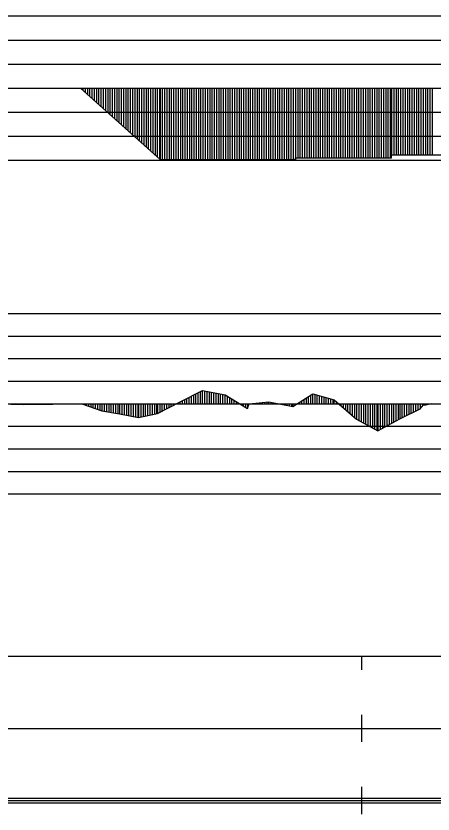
# Model space of a CAD drawing. Extents: x 2 to 10148, y 0 to 380.
# Drawn here: x 9663 to 9709.2, y 196.5 to 285 of the extents above; entities that cross this region are included whole.
import ezdxf

# ---------------------------------------------------------------- set-up
doc = ezdxf.new("R2010")
doc.units = 0
for name, color, linetype in [('POSUN_CARA', 7, 'Continuous'), ('POSUN_RASTR', 7, 'Continuous'), ('RYCHL_RASTR', 7, 'Continuous'), ('ZRYCHL_CARA', 7, 'Continuous'), ('ZRYCHL_RASTR', 7, 'Continuous')]:
    doc.layers.add(name, color=color, linetype=linetype)

msp = doc.modelspace()

# ---------------------------------------------------------------- linework, layer by layer
at = {"layer": 'POSUN_CARA'}
for p, q in [((9681.174, 242.193), (9683.655, 243.475)), ((9683.655, 243.475), (9686.165, 242.968)), ((9683.655, 242), (9683.655, 243.475)), ((9683.905, 242), (9683.905, 243.425)), ((9681.924, 242), (9681.924, 242.58)), ((9682.174, 242), (9682.174, 242.71)), ((9682.424, 242), (9682.424, 242.839)), ((9682.674, 242), (9682.674, 242.968)), ((9682.924, 242), (9682.924, 243.097)), ((9683.174, 242), (9683.174, 243.227)), ((9683.424, 242), (9683.424, 243.356)), ((9684.155, 242), (9684.155, 243.374)), ((9684.405, 242), (9684.405, 243.324)), ((9684.655, 242), (9684.655, 243.273)), ((9684.905, 242), (9684.905, 243.223)), ((9685.155, 242), (9685.155, 243.172)), ((9685.405, 242), (9685.405, 243.122)), ((9685.655, 242), (9685.655, 243.071)), ((9685.905, 242), (9685.905, 243.021)), ((9686.155, 242), (9686.155, 242.97)), ((9686.165, 242.968), (9688.646, 241.461)), ((9686.165, 242), (9686.165, 242.968)), ((9686.415, 242), (9686.415, 242.816)), ((9686.665, 242), (9686.665, 242.664)), ((9686.915, 242), (9686.915, 242.512)), ((9693.652, 241.678), (9695.863, 243.113)), ((9694.902, 242), (9694.902, 242.49)), ((9695.152, 242), (9695.152, 242.652)), ((9695.402, 242), (9695.402, 242.815)), ((9695.652, 242), (9695.652, 242.977)), ((9695.863, 243.113), (9698.225, 242.424)), ((9695.863, 242), (9695.863, 243.113)), ((9696.113, 242), (9696.113, 243.041)), ((9696.363, 242), (9696.363, 242.968)), ((9696.613, 242), (9696.613, 242.895)), ((9696.863, 242), (9696.863, 242.822)), ((9697.113, 242), (9697.113, 242.749)), ((9697.363, 242), (9697.363, 242.676)), ((9697.613, 242), (9697.613, 242.603)), ((9697.863, 242), (9697.863, 242.53)), ((9658.856, 242.05), (9663.853, 241.91)), ((9663.106, 242), (9663.106, 241.931)), ((9663.356, 242), (9663.356, 241.924)), ((9663.606, 242), (9663.606, 241.917)), ((9663.853, 242), (9663.853, 241.91)), ((9663.853, 241.91), (9670.262, 241.995)), ((9664.103, 242), (9664.103, 241.914)), ((9664.353, 242), (9664.353, 241.917)), ((9664.603, 242), (9664.603, 241.92)), ((9664.853, 242), (9664.853, 241.924)), ((9665.103, 242), (9665.103, 241.927)), ((9665.353, 242), (9665.353, 241.93)), ((9665.603, 242), (9665.603, 241.934)), ((9665.853, 242), (9665.853, 241.937)), ((9666.103, 242), (9666.103, 241.94)), ((9666.353, 242), (9666.353, 241.943)), ((9666.603, 242), (9666.603, 241.947)), ((9666.853, 242), (9666.853, 241.95)), ((9667.103, 242), (9667.103, 241.953)), ((9667.353, 242), (9667.353, 241.957)), ((9667.603, 242), (9667.603, 241.96)), ((9667.853, 242), (9667.853, 241.963)), ((9668.103, 242), (9668.103, 241.967)), ((9668.353, 242), (9668.353, 241.97)), ((9668.603, 242), (9668.603, 241.973)), ((9668.853, 242), (9668.853, 241.977)), ((9669.103, 242), (9669.103, 241.98)), ((9669.353, 242), (9669.353, 241.983)), ((9669.603, 242), (9669.603, 241.986)), ((9669.853, 242), (9669.853, 241.99)), ((9670.103, 242), (9670.103, 241.993)), ((9670.262, 242), (9670.262, 241.995)), ((9670.262, 241.995), (9672.508, 241.194)), ((9670.512, 242), (9670.512, 241.906)), ((9670.762, 242), (9670.762, 241.817)), ((9671.012, 242), (9671.012, 241.728)), ((9671.262, 242), (9671.262, 241.638)), ((9671.512, 242), (9671.512, 241.549)), ((9671.762, 242), (9671.762, 241.46)), ((9672.012, 242), (9672.012, 241.371)), ((9672.262, 242), (9672.262, 241.282)), ((9672.508, 242), (9672.508, 241.194)), ((9672.758, 242), (9672.758, 241.154)), ((9673.008, 242), (9673.008, 241.113)), ((9673.258, 242), (9673.258, 241.073)), ((9673.508, 242), (9673.508, 241.032)), ((9673.758, 242), (9673.758, 240.992)), ((9674.008, 242), (9674.008, 240.951)), ((9674.258, 242), (9674.258, 240.911)), ((9674.464, 242), (9674.464, 240.878)), ((9674.714, 242), (9674.714, 240.83)), ((9674.964, 242), (9674.964, 240.782)), ((9675.214, 242), (9675.214, 240.734)), ((9675.464, 242), (9675.464, 240.686)), ((9675.714, 242), (9675.714, 240.638)), ((9675.964, 242), (9675.964, 240.59)), ((9676.214, 242), (9676.214, 240.542)), ((9676.464, 242), (9676.464, 240.494)), ((9676.561, 242), (9676.561, 240.476)), ((9676.811, 242), (9676.811, 240.527)), ((9677.061, 242), (9677.061, 240.578)), ((9677.311, 242), (9677.311, 240.629)), ((9677.561, 242), (9677.561, 240.681)), ((9677.811, 242), (9677.811, 240.732)), ((9678.061, 242), (9678.061, 240.783)), ((9678.311, 242), (9678.311, 240.834)), ((9678.561, 242), (9678.561, 240.885)), ((9678.654, 240.905), (9681.174, 242.193)), ((9678.654, 242), (9678.654, 240.905)), ((9678.904, 242), (9678.904, 241.032)), ((9679.154, 242), (9679.154, 241.16)), ((9679.404, 242), (9679.404, 241.288)), ((9679.654, 242), (9679.654, 241.416)), ((9679.904, 242), (9679.904, 241.544)), ((9680.154, 242), (9680.154, 241.671)), ((9680.404, 242), (9680.404, 241.799)), ((9680.654, 242), (9680.654, 241.927)), ((9680.904, 242), (9680.904, 242.055)), ((9681.154, 242), (9681.154, 242.182)), ((9681.174, 242), (9681.174, 242.193)), ((9681.424, 242), (9681.424, 242.322)), ((9681.674, 242), (9681.674, 242.451)), ((9687.165, 242), (9687.165, 242.361)), ((9687.415, 242), (9687.415, 242.209)), ((9687.665, 242), (9687.665, 242.057)), ((9687.915, 242), (9687.915, 241.905)), ((9688.165, 242), (9688.165, 241.753)), ((9688.415, 242), (9688.415, 241.601)), ((9688.646, 241.461), (9688.8, 242)), ((9688.646, 242), (9688.646, 241.461)), ((9688.8, 242), (9691.006, 242.209)), ((9688.8, 242), (9688.8, 242)), ((9689.05, 242), (9689.05, 242.023)), ((9689.3, 242), (9689.3, 242.047)), ((9689.55, 242), (9689.55, 242.071)), ((9689.8, 242), (9689.8, 242.094)), ((9690.05, 242), (9690.05, 242.118)), ((9690.3, 242), (9690.3, 242.142)), ((9690.55, 242), (9690.55, 242.165)), ((9690.8, 242), (9690.8, 242.189)), ((9691.006, 242.209), (9693.652, 241.678)), ((9691.006, 242), (9691.006, 242.209)), ((9691.256, 242), (9691.256, 242.158)), ((9691.506, 242), (9691.506, 242.108)), ((9691.756, 242), (9691.756, 242.058)), ((9692.006, 242), (9692.006, 242.008)), ((9692.256, 242), (9692.256, 241.958)), ((9692.506, 242), (9692.506, 241.908)), ((9692.756, 242), (9692.756, 241.858)), ((9693.006, 242), (9693.006, 241.808)), ((9693.256, 242), (9693.256, 241.758)), ((9693.506, 242), (9693.506, 241.708)), ((9693.652, 242), (9693.652, 241.678)), ((9693.902, 242), (9693.902, 241.841)), ((9694.152, 242), (9694.152, 242.003)), ((9694.402, 242), (9694.402, 242.165)), ((9694.652, 242), (9694.652, 242.328)), ((9698.113, 242), (9698.113, 242.457)), ((9698.225, 242.424), (9700.719, 240.304)), ((9698.225, 242), (9698.225, 242.424)), ((9698.475, 242), (9698.475, 242.211)), ((9698.725, 242), (9698.725, 241.999)), ((9698.975, 242), (9698.975, 241.786)), ((9699.225, 242), (9699.225, 241.574)), ((9699.475, 242), (9699.475, 241.361)), ((9699.725, 242), (9699.725, 241.149)), ((9699.975, 242), (9699.975, 240.936)), ((9700.225, 242), (9700.225, 240.724)), ((9700.475, 242), (9700.475, 240.511)), ((9700.719, 242), (9700.719, 240.304)), ((9700.969, 242), (9700.969, 240.164)), ((9701.219, 242), (9701.219, 240.024)), ((9701.469, 242), (9701.469, 239.884)), ((9701.719, 242), (9701.719, 239.744)), ((9701.969, 242), (9701.969, 239.604)), ((9702.219, 242), (9702.219, 239.464)), ((9702.469, 242), (9702.469, 239.323)), ((9702.719, 242), (9702.719, 239.183)), ((9702.969, 242), (9702.969, 239.043)), ((9703.074, 242), (9703.074, 238.985)), ((9703.324, 242), (9703.324, 239.125)), ((9703.574, 242), (9703.574, 239.265)), ((9703.824, 242), (9703.824, 239.405)), ((9704.074, 242), (9704.074, 239.545)), ((9704.324, 242), (9704.324, 239.685)), ((9704.574, 242), (9704.574, 239.825)), ((9704.824, 242), (9704.824, 239.965)), ((9705.074, 242), (9705.074, 240.105)), ((9705.324, 242), (9705.324, 240.245)), ((9705.496, 242), (9705.496, 240.342)), ((9705.746, 242), (9705.746, 240.461)), ((9705.996, 242), (9705.996, 240.58)), ((9706.246, 242), (9706.246, 240.699)), ((9706.496, 242), (9706.496, 240.818)), ((9706.746, 242), (9706.746, 240.938)), ((9706.996, 242), (9706.996, 241.057)), ((9707.246, 242), (9707.246, 241.176)), ((9707.496, 242), (9707.496, 241.295)), ((9707.746, 242), (9707.746, 241.414)), ((9707.762, 242), (9707.762, 241.422)), ((9707.762, 241.422), (9708.116, 241.892)), ((9708.012, 242), (9708.012, 241.753)), ((9708.116, 242), (9708.116, 241.892)), ((9708.116, 241.892), (9708.375, 241.879)), ((9708.366, 242), (9708.366, 241.879)), ((9708.375, 241.879), (9708.98, 242.012)), ((9708.375, 242), (9708.375, 241.879)), ((9708.625, 242), (9708.625, 241.934)), ((9708.875, 242), (9708.875, 241.989)), ((9672.508, 241.194), (9674.464, 240.878)), ((9674.464, 240.878), (9676.561, 240.476)), ((9676.561, 240.476), (9678.654, 240.905)), ((9705.496, 240.342), (9707.762, 241.422)), ((9700.719, 240.304), (9703.074, 238.985)), ((9703.074, 238.985), (9705.496, 240.342))]:
    msp.add_line(p, q, dxfattribs=at)
at = {"layer": 'POSUN_RASTR'}
for p, q in [((9562, 252), (9758, 252)), ((9562, 249.5), (9758, 249.5)), ((9562, 247), (9758, 247)), ((9562, 244.5), (9758, 244.5)), ((9138.15, 242), (9867.821, 242)), ((9562, 239.5), (9758, 239.5)), ((9562, 237), (9758, 237)), ((9562, 234.5), (9758, 234.5)), ((9562, 232), (9758, 232))]:
    msp.add_line(p, q, dxfattribs=at)
at = {"layer": 'RYCHL_RASTR'}
for p, q in [((9138.15, 214), (9871.097, 214)), ((9701.297, 212.5), (9701.297, 214)), ((9701.297, 204.5), (9701.297, 207.5)), ((9138.15, 206), (9871.122, 206)), ((9701.297, 196.5), (9701.297, 199.5)), ((9138.15, 198.25), (9871.122, 198.25)), ((9138.15, 198), (9871.122, 198)), ((9138.15, 197.75), (9871.122, 197.75))]:
    msp.add_line(p, q, dxfattribs=at)
at = {"layer": 'ZRYCHL_CARA'}
for p, q in [((9138.15, 277), (9867.821, 277)), ((9670.142, 277), (9678.942, 269.099)), ((9670.392, 277), (9670.392, 276.776)), ((9670.642, 277), (9670.642, 276.551)), ((9670.892, 277), (9670.892, 276.327)), ((9671.142, 277), (9671.142, 276.102)), ((9671.392, 277), (9671.392, 275.878)), ((9671.642, 277), (9671.642, 275.653)), ((9671.892, 277), (9671.892, 275.429)), ((9672.142, 277), (9672.142, 275.204)), ((9672.392, 277), (9672.392, 274.98)), ((9672.642, 277), (9672.642, 274.755)), ((9672.892, 277), (9672.892, 274.531)), ((9673.142, 277), (9673.142, 274.307)), ((9673.392, 277), (9673.392, 274.082)), ((9673.642, 277), (9673.642, 273.858)), ((9673.892, 277), (9673.892, 273.633)), ((9674.142, 277), (9674.142, 273.409)), ((9674.392, 277), (9674.392, 273.184)), ((9674.642, 277), (9674.642, 272.96)), ((9674.892, 277), (9674.892, 272.735)), ((9675.142, 277), (9675.142, 272.511)), ((9675.392, 277), (9675.392, 272.286)), ((9675.642, 277), (9675.642, 272.062)), ((9675.892, 277), (9675.892, 271.838)), ((9676.142, 277), (9676.142, 271.613)), ((9676.392, 277), (9676.392, 271.389)), ((9676.642, 277), (9676.642, 271.164)), ((9676.892, 277), (9676.892, 270.94)), ((9677.142, 277), (9677.142, 270.715)), ((9677.392, 277), (9677.392, 270.491)), ((9677.642, 277), (9677.642, 270.266)), ((9677.892, 277), (9677.892, 270.042)), ((9678.142, 277), (9678.142, 269.817)), ((9678.392, 277), (9678.392, 269.593)), ((9678.642, 277), (9678.642, 269.369)), ((9678.892, 277), (9678.892, 269.144)), ((9678.942, 277), (9678.942, 269.099)), ((9679.192, 277), (9679.192, 269.099)), ((9679.442, 277), (9679.442, 269.099)), ((9679.692, 277), (9679.692, 269.099)), ((9679.942, 277), (9679.942, 269.099)), ((9680.192, 277), (9680.192, 269.099)), ((9680.442, 277), (9680.442, 269.099)), ((9680.692, 277), (9680.692, 269.099)), ((9680.942, 277), (9680.942, 269.099)), ((9681.192, 277), (9681.192, 269.099)), ((9681.442, 277), (9681.442, 269.099)), ((9681.692, 277), (9681.692, 269.099)), ((9681.942, 277), (9681.942, 269.099)), ((9682.192, 277), (9682.192, 269.099)), ((9682.442, 277), (9682.442, 269.099)), ((9682.692, 277), (9682.692, 269.099)), ((9682.942, 277), (9682.942, 269.099)), ((9683.192, 277), (9683.192, 269.099)), ((9683.442, 277), (9683.442, 269.099)), ((9683.692, 277), (9683.692, 269.099)), ((9683.942, 277), (9683.942, 269.099)), ((9684.192, 277), (9684.192, 269.099)), ((9684.442, 277), (9684.442, 269.099)), ((9684.692, 277), (9684.692, 269.099)), ((9684.942, 277), (9684.942, 269.099)), ((9685.192, 277), (9685.192, 269.099)), ((9685.442, 277), (9685.442, 269.099)), ((9685.692, 277), (9685.692, 269.099)), ((9685.942, 277), (9685.942, 269.099)), ((9686.192, 277), (9686.192, 269.099)), ((9686.442, 277), (9686.442, 269.099)), ((9686.692, 277), (9686.692, 269.099)), ((9686.942, 277), (9686.942, 269.099)), ((9687.192, 277), (9687.192, 269.099)), ((9687.442, 277), (9687.442, 269.099)), ((9687.692, 277), (9687.692, 269.099)), ((9687.942, 277), (9687.942, 269.099)), ((9688.192, 277), (9688.192, 269.099)), ((9688.442, 277), (9688.442, 269.099)), ((9688.692, 277), (9688.692, 269.099)), ((9688.942, 277), (9688.942, 269.099)), ((9689.192, 277), (9689.192, 269.099)), ((9689.442, 277), (9689.442, 269.099)), ((9689.692, 277), (9689.692, 269.099)), ((9689.942, 277), (9689.942, 269.099)), ((9690.192, 277), (9690.192, 269.099)), ((9690.442, 277), (9690.442, 269.099)), ((9690.692, 277), (9690.692, 269.099)), ((9690.942, 277), (9690.942, 269.099)), ((9691.192, 277), (9691.192, 269.099)), ((9691.442, 277), (9691.442, 269.099)), ((9691.692, 277), (9691.692, 269.099)), ((9691.942, 277), (9691.942, 269.099)), ((9692.192, 277), (9692.192, 269.099)), ((9692.442, 277), (9692.442, 269.099)), ((9692.692, 277), (9692.692, 269.099)), ((9692.942, 277), (9692.942, 269.099)), ((9693.192, 277), (9693.192, 269.099)), ((9693.442, 277), (9693.442, 269.099)), ((9693.692, 277), (9693.692, 269.099)), ((9693.942, 277), (9693.942, 269.099)), ((9693.948, 277), (9693.948, 269.267)), ((9694.198, 277), (9694.198, 269.267)), ((9694.448, 277), (9694.448, 269.267)), ((9694.698, 277), (9694.698, 269.267)), ((9694.948, 277), (9694.948, 269.267)), ((9695.198, 277), (9695.198, 269.267)), ((9695.448, 277), (9695.448, 269.267)), ((9695.698, 277), (9695.698, 269.267)), ((9695.948, 277), (9695.948, 269.267)), ((9696.198, 277), (9696.198, 269.267)), ((9696.448, 277), (9696.448, 269.267)), ((9696.698, 277), (9696.698, 269.267)), ((9696.948, 277), (9696.948, 269.267)), ((9697.198, 277), (9697.198, 269.267)), ((9697.448, 277), (9697.448, 269.267)), ((9697.698, 277), (9697.698, 269.267)), ((9697.948, 277), (9697.948, 269.267)), ((9698.198, 277), (9698.198, 269.267)), ((9698.448, 277), (9698.448, 269.267)), ((9698.698, 277), (9698.698, 269.267)), ((9698.948, 277), (9698.948, 269.267)), ((9699.198, 277), (9699.198, 269.267)), ((9699.448, 277), (9699.448, 269.267)), ((9699.698, 277), (9699.698, 269.267)), ((9699.948, 277), (9699.948, 269.267)), ((9700.198, 277), (9700.198, 269.267)), ((9700.448, 277), (9700.448, 269.267)), ((9700.698, 277), (9700.698, 269.267)), ((9700.948, 277), (9700.948, 269.267)), ((9701.198, 277), (9701.198, 269.267)), ((9701.448, 277), (9701.448, 269.267)), ((9701.698, 277), (9701.698, 269.267)), ((9701.948, 277), (9701.948, 269.267)), ((9702.198, 277), (9702.198, 269.267)), ((9702.448, 277), (9702.448, 269.267)), ((9702.698, 277), (9702.698, 269.267)), ((9702.948, 277), (9702.948, 269.267)), ((9703.198, 277), (9703.198, 269.267)), ((9703.448, 277), (9703.448, 269.267)), ((9703.698, 277), (9703.698, 269.267)), ((9703.948, 277), (9703.948, 269.267)), ((9704.198, 277), (9704.198, 269.267)), ((9704.448, 277), (9704.448, 269.267)), ((9704.594, 277), (9704.594, 269.594)), ((9704.844, 277), (9704.844, 269.594)), ((9705.094, 277), (9705.094, 269.594)), ((9705.344, 277), (9705.344, 269.594)), ((9705.594, 277), (9705.594, 269.594)), ((9705.844, 277), (9705.844, 269.594)), ((9706.094, 277), (9706.094, 269.594)), ((9706.344, 277), (9706.344, 269.594)), ((9706.594, 277), (9706.594, 269.594)), ((9706.844, 277), (9706.844, 269.594)), ((9707.094, 277), (9707.094, 269.594)), ((9707.344, 277), (9707.344, 269.594)), ((9707.594, 277), (9707.594, 269.594)), ((9707.844, 277), (9707.844, 269.594)), ((9708.094, 277), (9708.094, 269.594)), ((9708.344, 277), (9708.344, 269.594)), ((9708.594, 277), (9708.594, 269.594)), ((9708.844, 277), (9708.844, 269.594)), ((9709.094, 277), (9709.094, 269.594)), ((9678.942, 269.099), (9693.948, 269.099)), ((9693.948, 269.099), (9693.948, 269.267)), ((9693.948, 269.267), (9704.594, 269.267)), ((9704.594, 269.267), (9704.594, 269.594)), ((9704.594, 269.594), (9710.461, 269.594))]:
    msp.add_line(p, q, dxfattribs=at)
at = {"layer": 'ZRYCHL_RASTR'}
for p, q in [((9562, 285), (9757.041, 285)), ((9562, 282.333), (9757.146, 282.333)), ((9562, 279.667), (9757.022, 279.667)), ((9349.003, 274.333), (9970.181, 274.333)), ((9348.95, 271.667), (9970.196, 271.667)), ((9348.988, 269), (9751.979, 269))]:
    msp.add_line(p, q, dxfattribs=at)

doc.saveas('drawing.dxf')
